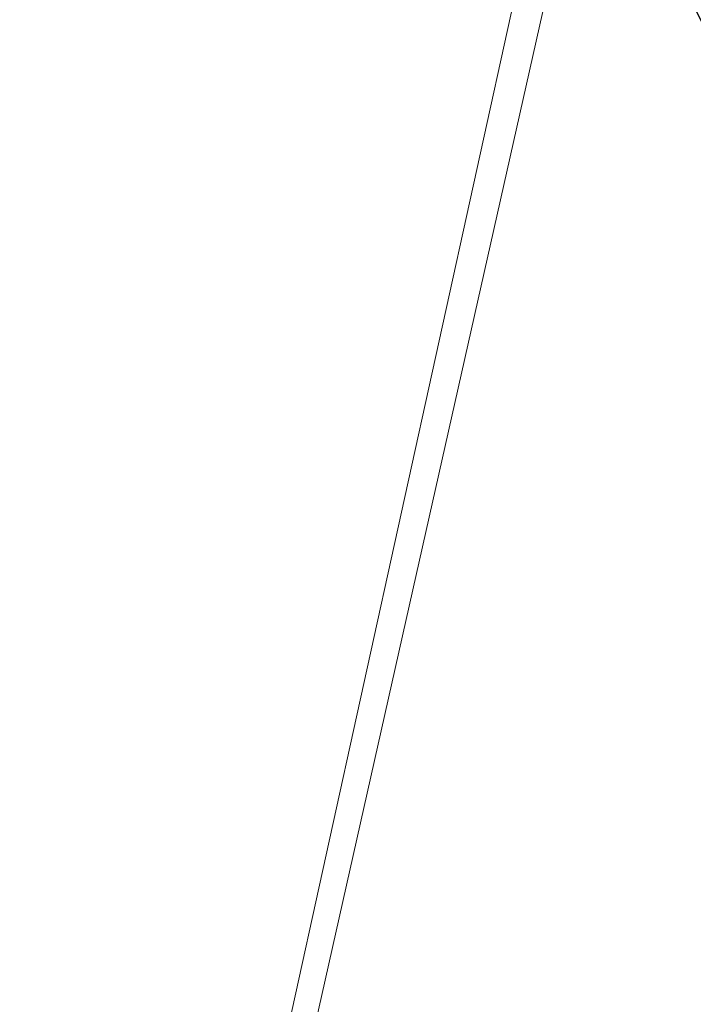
# Model space of a CAD drawing. Header units: metres. Extents: x 250001 to 257773, y 598992 to 609118.
# Tile 479 of 1056: x 254941.18 to 254944.45, y 601163.83 to 601168.61. Entities that reach past the tile are written whole.
import ezdxf
from ezdxf import colors
from ezdxf.entities.mleader import LeaderData, LeaderLine
from ezdxf.math import Vec2, Vec3

# ---------------------------------------------------------------- set-up
doc = ezdxf.new("R2010")
doc.units = ezdxf.units.M
for name, color, linetype, lineweight in [('B-WE-GR-GRAS-GV', 252, 'Continuous', 13), ('B-WE-GW-GRONDWERKLIJN_TEEN-G', 90, 'Continuous', 18), ('N-WE-VH-VERHARDING_HALFVERHARDING-A', 252, 'Continuous', 18), ('X-XX-AL-AANKLEDING-T25', 7, 'Continuous', 25), ('X-XX-AL-REFERENTIE-G', 7, 'Continuous', 18)]:
    doc.layers.add(name, color=color, linetype=linetype, lineweight=lineweight)
doc.styles.add('NLCS-ISO-ANNOTATIEF-T25', font='NLCS-ISO.ttf', dxfattribs={"height": 2.5})

# ---------------------------------------------------------------- blocks, each defined once
blk = doc.blocks.new('BS2021-132-Xref-inmeting-2d-20210906')
at = {"layer": 'B-WE-GW-GRONDWERKLIJN_TEEN-G'}
blk.add_lwpolyline([(254930.6772, 601110.0606), (254931.7873, 601114.7313), (254932.8975, 601119.402), (254933.3676, 601121.3987), (254934.0416, 601124.2609), (254935.1856, 601129.1198), (254936.4244, 601133.8861), (254937.6632, 601138.6524), (254938.5474, 601143.067), (254939.4316, 601147.4816), (254940.2734, 601152.2786), (254941.1152, 601157.0757), (254942.1004, 601161.4589), (254943.0856, 601165.8421), (254944.0707, 601170.2254), (254945.024, 601174.3538), (254945.9773, 601178.4822), (254946.9306, 601182.6106), (254947.8839, 601186.739), (254948.5788, 601190.0376)], dxfattribs=at)
blk = doc.blocks.new('BS2021-132-Xref-BGT-GRIJS-20210617-aangepast')
at = {"layer": 'B-WE-GR-GRAS-GV', "flags": 128}
for points in [[(254976.819, 601319.758), (254933.271, 601121.875), (254929.963, 601122.616), (254930.134, 601123.382), (254929.8054, 601123.4553), (254930.3804, 601126.0464), (254931.3473, 601130.4037), (254932.3142, 601134.761), (254933.2811, 601139.1183), (254934.2761, 601143.5265), (254935.271, 601147.9347), (254936.2659, 601152.3428), (254937.2608, 601156.751), (254938.1541, 601160.8542), (254939.0473, 601164.9573), (254939.9406, 601169.0605), (254940.8338, 601173.1636), (254941.7271, 601177.274), (254942.6204, 601181.3844), (254943.5136, 601185.4949), (254944.4069, 601189.6053)], [(254976.819, 601319.758), (254933.271, 601121.875), (254942.193, 601119.878), (254945.617, 601135.524), (254950.45, 601156.987), (254955.045, 601178.285), (254960.804, 601205.905), (254965.333, 601227.434), (254968.143, 601241.151), (254969.784, 601248.981), (254972.739, 601262.666)]]:
    blk.add_lwpolyline(points, dxfattribs=at)

msp = doc.modelspace()

# ---------------------------------------------------------------- hatches: boundary and pattern name
at = {"layer": 'N-WE-VH-VERHARDING_HALFVERHARDING-A'}
h = msp.add_hatch(dxfattribs=at)
h.set_pattern_fill('AVH-HALFVERHARDING-SO', color=256, pattern_type=2)
h.set_pattern_definition([(50, (254847.808, 601253.6878), (3.5863, -0.31376), [0.375, -4.125]), (355, (254847.808, 601253.688), (-0.693757, 3.76096), [0.3, -3.3]), (100.4514, (254848.107, 601253.6617), (2.892547, 3.4472), [0.3187, -3.50571]), (46.1842, (254847.808, 601254.688), (5.336205, -0.827595), [0.5625, -6.1875]), (96.6356, (254848.253, 601254.619), (4.67331, 4.87059), [0.47805, -5.25856]), (351.1842, (254847.808, 601254.688), (4.67331, 4.87059), [0.45, -4.95]), (21, (254848.308, 601254.4378), (2.984535, -2.013094), [0.375, -4.125]), (326, (254848.308, 601254.438), (1.216577, 3.62575), [0.3, -3.3]), (71.4514, (254848.557, 601254.27), (4.201113, 1.61265), [0.3187, -3.50571]), (37.5, (254847.8081, 601253.6878), (0.060799, 1.664469), [0, -3.26, 0, -3.35, 0, -3.3125]), (7.5, (254847.8081, 601253.6878), (1.315348, 1.972059), [0, -1.91, 0, -3.185, 0, -1.2625]), (327.5, (254846.6931, 601253.6878), (2.669112, -0.112774), [0, -1.25, 0, -3.9, 0, -5.175]), (317.5, (254846.193, 601253.6878), (2.91593, 0.500525), [0, -1.625, 0, -2.59, 0, -3.675])])
edge = h.paths.add_edge_path()
edge.add_line((254940.4527, 601403.4276), (254953.3537, 601350.4374))
edge.add_line((254953.3537, 601350.4374), (254909.7238, 601236.4452))
edge.add_line((254909.7238, 601236.4452), (254860.9424, 601247.384))
edge.add_line((254860.9424, 601247.384), (254858.0979, 601234.699))
edge.add_line((254858.0979, 601234.699), (254835.6552, 601239.7316))
edge.add_line((254835.6552, 601239.7316), (254832.3731, 601225.0951))
edge.add_line((254832.3731, 601225.0951), (254827.9969, 601205.5798))
edge.add_line((254827.9969, 601205.5798), (254825.0696, 601206.2362))
edge.add_line((254825.0696, 601206.2362), (254814.9975, 601161.32))
edge.add_arc((254839.3917, 601155.8498), 25, 167.36094, 205.65948)
edge.add_line((254816.8571, 601145.0242), (254830.6694, 601116.2724))
edge.add_arc((254853.204, 601127.0979), 25, 205.65948, 227.89878)
edge.add_line((254836.4429, 601108.5489), (254908.7268, 601043.2326))
edge.add_line((254908.7268, 601043.2326), (254908.6815, 601043.0241))
edge.add_line((254908.6815, 601043.0241), (254907.6454, 601038.2601))
edge.add_line((254907.6454, 601038.2601), (254907.3876, 601037.1))
edge.add_line((254907.3876, 601037.1), (254905.4545, 601042.1461))
edge.add_line((254905.4545, 601042.1461), (254833.9941, 601106.7183))
edge.add_arc((254850.7552, 601125.2673), 25, 205.65948, 227.89878, ccw=False)
edge.add_line((254828.2206, 601114.4418), (254813.0032, 601146.1186))
edge.add_arc((254835.5378, 601156.9441), 25, 167.36094, 205.65948, ccw=False)
edge.add_line((254811.1436, 601162.4143), (254823.3546, 601216.8691))
edge.add_arc((254798.9604, 601222.3393), 25, 347.36094, 437.36094)
edge.add_line((254804.4306, 601246.7335), (254797.6003, 601248.2652))
edge.add_line((254797.6003, 601248.2652), (254798.9131, 601254.1198))
edge.add_line((254798.9131, 601254.1198), (254820.38, 601249.306))
edge.add_arc((254822.5681, 601259.0637), 10, 257.36094, 347.36094)
edge.add_line((254832.3258, 601256.8756), (254837.5772, 601280.294))
edge.add_line((254837.5772, 601280.294), (254866.8502, 601273.7298))
edge.add_line((254866.8502, 601273.7298), (254862.0364, 601252.2629))
edge.add_line((254862.0364, 601252.2629), (254885.5077, 601246.9996))
edge.add_arc((254890.9779, 601271.3938), 25, 257.36094, 339.05591)
edge.add_line((254914.3261, 601262.4574), (254945.3412, 601343.4908))
edge.add_arc((254921.993, 601352.4272), 25, 339.05591, 373.68306)
edge.add_line((254946.2835, 601358.341), (254935.7235, 601401.7153))
edge.add_line((254935.7235, 601401.7153), (254940.4527, 601403.4276))

# ---------------------------------------------------------------- block references
at = {"layer": 'X-XX-AL-REFERENTIE-G'}
for name in ['BS2021-132-Xref-BGT-GRIJS-20210617-aangepast', 'BS2021-132-Xref-inmeting-2d-20210906']:
    msp.add_blockref(name, (0, 0), dxfattribs=at)

# ---------------------------------------------------------------- next in the draw order: leaders
at = {"layer": 'X-XX-AL-AANKLEDING-T25'}
ml = msp.add_multileader_mtext('Standard', dxfattribs=at)
ml.set_content('Getijdenduiker', color=256, style='NLCS-ISO-ANNOTATIEF-T25')
ml.set_leader_properties(color=256, linetype='ByLayer', lineweight=-1)
ml.build(insert=Vec2(0, 0))
ml.multileader.update_dxf_attribs({"text_left_attachment_type": 5, "text_right_attachment_type": 5, "dogleg_length": 2.5, "arrow_head_size": 1.25, "scale": 0.5})
ctx = ml.context
ctx.base_point, ctx.scale, ctx.char_height, ctx.arrow_head_size, ctx.landing_gap_size, ctx.plane_origin = Vec3(254954.7348, 601150.2966), 0.5, 1.25, 1.25, 0.45, Vec3(254975.4074, 601164.4087)
ctx.left_attachment, ctx.right_attachment = 5, 5
notes = []
notes.append((ctx, [(1, (1, 1, 0), (254953.4848, 601150.2966), (1, 0), 1.25, [(0, [(254943.0467, 601171.5302)], 0, [])])]))
ctx.mtext.insert, ctx.mtext.flow_direction = Vec3(254955.1848, 601151.9216), 5
ctx.mtext.has_bg_fill, ctx.mtext.bg_color, ctx.mtext.bg_scale_factor, ctx.mtext.bg_transparency, ctx.mtext.use_window_bg_color = 1, -1027028792, 1.5, 0, 1
for ctx, leaders in notes:
    for number, flags, end, landing, length, lines in leaders:
        leader = LeaderData()
        leader.index, (leader.has_last_leader_line, leader.has_dogleg_vector, leader.attachment_direction) = number, flags
        leader.last_leader_point, leader.dogleg_vector, leader.dogleg_length = Vec3(end), Vec3(landing), length
        for number, points, colour, breaks in lines:
            line = LeaderLine()
            line.index, line.vertices, line.color, line.breaks = number, Vec3.list(points), colors.encode_raw_color(colour), breaks
            leader.lines.append(line)
        ctx.leaders.append(leader)

doc.saveas('drawing.dxf')
